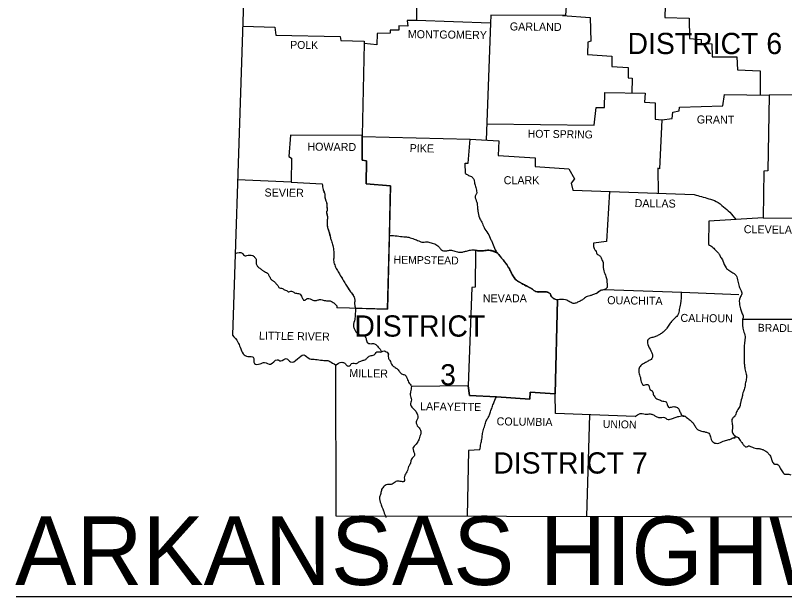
# Model space of a CAD drawing. Extents: x 31699 to 244310, y -8841 to 11474.
# Drawn here: x 76742 to 80783, y 4660 to 7711 of the extents above; entities that cross this region are included whole.
import ezdxf

# ---------------------------------------------------------------- set-up
doc = ezdxf.new("R2010")
doc.units = 0
for name, color, linetype in [('Level 60', 7, 'Continuous'), ('R_Border', 7, 'Continuous'), ('R_Border Prem', 7, 'Continuous'), ('R_Grid', 7, 'Continuous')]:
    doc.layers.add(name, color=color, linetype=linetype)

msp = doc.modelspace()

# ---------------------------------------------------------------- linework, layer by layer
at = {"layer": 'Level 60'}
for p, q in [((78564.4, 7074.5), (78564.4, 7081.3)), ((78564.4, 7074.5), (78564.4, 7074.5)), ((78191.7, 6835.7), (78354.1, 6825.9)), ((78706.9, 6556.2), (78706.9, 6556.2))]:
    msp.add_line(p, q, dxfattribs=at)
for points in [[(78564.4, 7081.3), (78187.8, 7082.3), (78178.9, 6970.8), (78192.6, 6961), (78191.7, 6835.7)], [(78706.9, 6556.2), (78713.2, 6816.2), (78584, 6825.9), (78586, 6947.3), (78564.4, 6951.2), (78564.4, 7074.5)], [(78564.4, 7074.5), (78564.4, 7074.5)], [(78528, 6173.8), (78697.5, 6169.4), (78706.9, 6556.2)], [(78706.9, 6556.2), (78706.9, 6556.2)], [(79159.3, 6478.1), (79157.4, 6283.9), (79139.7, 6282), (79120.2, 5766.3)], [(79268.9, 5707.6), (79445, 5696.9), (79446, 5733.1), (79578, 5724.3), (79590.8, 6217.4)], [(79120.2, 5766.3), (79127, 5715.5), (79268.9, 5707.6)]]:
    msp.add_lwpolyline(points, dxfattribs=at)
for points in [[(78354.1, 6825.9), (78359, 6796.6), (78360.8, 6790.1), (78363.3, 6783.8), (78365.8, 6777.6), (78367.8, 6771.2), (78368.4, 6766.3), (78368.4, 6761.4), (78368.3, 6756.4), (78368.8, 6751.6), (78370.7, 6744.2), (78373.4, 6737), (78376, 6729.7), (78377.6, 6722.2), (78377.6, 6711.5), (78378.1, 6706.1), (78379.1, 6700.7), (78380, 6695.3), (78380.5, 6689.9), (78380, 6687), (78378.6, 6684.1), (78377.2, 6681.2), (78376.6, 6678.2), (78377.4, 6672.4), (78379.2, 6666.6), (78380.8, 6660.7), (78381.5, 6654.7), (78380.5, 6637.1), (78380.5, 6622.4), (78380.6, 6610.2), (78380.9, 6604.1), (78381.5, 6598), (78382.8, 6592.4), (78385, 6587.1), (78387.4, 6581.9), (78389.3, 6576.5), (78393.1, 6560.3), (78397.1, 6544.2), (78402, 6527.5), (78409.9, 6502.1), (78414.7, 6470.8), (78415.7, 6447.3), (78415.4, 6441.9), (78414.6, 6436.5), (78413.9, 6431.2), (78413.8, 6425.8), (78419.6, 6401.3), (78430.4, 6376.9), (78444.1, 6353.4), (78449.5, 6344.8)], [(79274.3, 6464.2), (79262, 6471), (79249.2, 6475.2), (79236.1, 6477.3), (79222.9, 6477.6), (79215.8, 6477.1), (79208.7, 6476.1), (79201.6, 6475.1), (79194.5, 6474.7), (79182.3, 6474.9), (79170.1, 6475.7), (79164.7, 6476.7), (79159.3, 6478.1)], [(78449.5, 6344.8), (78460.7, 6327), (78472.5, 6306.4), (78487.1, 6283.9), (78498.9, 6265.3), (78503.1, 6259.3), (78507.6, 6253.6), (78512.2, 6247.9), (78516.5, 6241.8), (78524.3, 6222.3), (78524.8, 6215.4), (78524.5, 6208.6), (78524.1, 6201.7), (78524.3, 6194.9), (78525.1, 6189.6), (78526.1, 6184.3), (78528, 6173.8)]]:
    msp.add_spline(points, degree=3, dxfattribs=at)
msp.add_open_spline([(79590.8, 6217.4), (79586.2, 6217.6), (79581.6, 6219.2), (79577.1, 6221.3), (79570.3, 6224.4), (79564.8, 6228.3), (79559.5, 6233), (79554.4, 6237.5), (79555.3, 6246.2), (79549.7, 6250.6), (79543.5, 6255.6), (79536.6, 6259.1), (79529.2, 6259.4), (79521.7, 6259.8), (79514.1, 6259.2), (79506.6, 6259.4), (79496.5, 6259.7), (79486.4, 6259.2), (79476.3, 6261.4), (79466.8, 6263.5), (79461.4, 6273.8), (79452.8, 6278), (79446, 6281.4), (79439.1, 6284.4), (79432.3, 6287.8), (79421.5, 6293.3), (79410.7, 6298.8), (79400, 6304.5), (79391.2, 6309.1), (79382.4, 6313.6), (79374.6, 6320.1), (79364.4, 6328.6), (79358.4, 6340.2), (79352.1, 6351.4), (79346.8, 6360.7), (79343.1, 6370.8), (79337.4, 6379.8), (79329.1, 6392.8), (79320.5, 6405.7), (79311, 6418), (79301.3, 6430.4), (79291.4, 6442.7), (79281.6, 6455.1), (79279.2, 6458.2), (79276.8, 6461.2), (79274.3, 6464.2)], degree=3, dxfattribs=at)
at = {"layer": 'R_Border Prem'}
msp.add_line((76746.4, 4659.5), (84198.4, 4659.5), dxfattribs=at)
for points in [[(77768, 10313), (77970.5, 8686.9), (77882.5, 6032.5)], [(78851.1, 8257.4), (78849.2, 7685), (78800.2, 7684), (78804.2, 7654.7), (78757.2, 7655.6), (78756.2, 7634.1), (78710.2, 7634.1), (78711.2, 7618.5), (78642.7, 7616.5), (78641.7, 7556.8), (78575.2, 7562.7), (78564.4, 7081.3), (78187.8, 7082.3), (78178.9, 6970.8), (78192.6, 6961), (78191.7, 6835.7), (77909.6, 6848.1)], [(79960.6, 7826.9), (79640.7, 7836.6), (79631.9, 7710.4), (79240.5, 7712.4), (79238.6, 7670.3)], [(80040.9, 7830.2), (80157.3, 7822.9), (80153.4, 7700.6), (80281.5, 7695.8), (80283.5, 7589.1), (80344.2, 7584.2), (80344.2, 7565.6), (80400.9, 7561.7), (80402.9, 7493.2), (80532, 7493.2), (80535.9, 7425.7), (80655.3, 7419.8), (80654.3, 7292.5)], [(79238.6, 7670.3), (78849.2, 7685)], [(79616.3, 7710.5), (79762, 7699.7), (79765.9, 7576.4), (79749.3, 7570.5), (79747.3, 7505), (79875.5, 7496.2), (79875.5, 7442.3), (79960.6, 7437.5), (79961.6, 7383.6), (79982.2, 7380.7), (79981.1, 7303.4)], [(77936.3, 7654.7), (78105.6, 7648.8), (78109.5, 7607.7), (78448, 7600.8), (78451.9, 7579.3), (78575.2, 7575.4), (78574.2, 7556.8)], [(79238.6, 7670.3), (79215.9, 7056.2)], [(81821.6, 7405.2), (81451.7, 7414.9), (81449.8, 7294.6), (80701.3, 7291.7)], [(79219.1, 7142), (79782.6, 7134.1), (79793.3, 7227.1), (79837.3, 7227.1), (79838.3, 7305.4), (80049.7, 7302.4), (80047.7, 7255.5), (80102.5, 7251.6), (80102.5, 7165.5), (80137.7, 7162.5)], [(80137.7, 7162.5), (80192.5, 7170.3), (80196.4, 7203.6), (80228.7, 7209.5), (80230.7, 7229), (80458.6, 7235.9), (80467.4, 7295.6), (80701.3, 7291.7)], [(80701.3, 7289.7), (80695.4, 6894.4), (80672.9, 6893.5), (80670, 6647.9)], [(80137.7, 7162.5), (80126, 6906.2), (80117.2, 6909.1), (80118.2, 6776)], [(78564.4, 7081.3), (78564.4, 6951.2), (78586, 6947.3), (78584, 6825.9), (78713.2, 6816.2), (78697.5, 6169.4), (78431.4, 6176.3)], [(78564.4, 7074.5), (79130.9, 7061.7)], [(79107.5, 6880.7), (79105.5, 6934.5), (79121.2, 6935.5), (79130.9, 7061.7), (79281.6, 7052), (79277.7, 6974.7), (79472.4, 6963.9), (79473.4, 6916.9), (79649.5, 6906.2), (79679.8, 6853.3), (79661.2, 6829.9), (79670, 6793.7), (80308, 6770.2)], [(78191.7, 6835.7), (78354.1, 6825.9)], [(79862.5, 6786.6), (79847.1, 6523.6), (79779.6, 6515.8)], [(80529.1, 6639.1), (80384.3, 6630.3), (80383.3, 6508)], [(80670, 6647.9), (80527.1, 6639.1)], [(80670, 6647.9), (81018.3, 6645.9)], [(79159.3, 6478.6), (79157.4, 6283.9), (79139.7, 6282), (79120.2, 5766.3)], [(79837.3, 6272.2), (80242.4, 6257.5), (80542.8, 6245.8)], [(79590.8, 6217.4), (79578.1, 5724.3), (79446, 5733.1), (79445, 5696.9), (79268.9, 5707.6)], [(80562.3, 6115.6), (81004.6, 6116.6)], [(78423.6, 5874.9), (78425.5, 5083.4), (82011.4, 5077.5)], [(79268.9, 5707.6), (79127, 5715.5), (79120.2, 5766.3), (78823.7, 5763.4)], [(79997.8, 5604.9), (79580, 5620.5), (79578, 5724.3)], [(79758.2, 5613.9), (79742.6, 5081.2)], [(79182.8, 5430.7), (79122.1, 5426.8), (79115.3, 5082.4)]]:
    msp.add_lwpolyline(points, dxfattribs=at)
for points in [[(79107.5, 6880.7), (79123.1, 6871), (79141.7, 6862.1), (79151.5, 6847.5), (79155.4, 6825), (79162.2, 6800.5), (79164.2, 6775.1), (79158.3, 6761.4), (79166.2, 6730.1), (79169.1, 6708.5), (79172, 6683.1), (79179.9, 6648.9), (79192.6, 6625.4), (79204.3, 6597), (79223.9, 6566.7), (79240.5, 6533.4), (79248.3, 6515.8), (79263, 6479.6), (79281.6, 6455.1), (79311, 6418), (79337.4, 6379.8), (79352.1, 6351.4), (79374.6, 6320.1), (79400, 6304.5), (79432.3, 6287.8), (79452.8, 6278), (79476.3, 6261.4), (79506.6, 6259.4), (79529.2, 6259.4), (79549.7, 6250.6), (79559.5, 6233), (79577.1, 6221.3), (79590.8, 6217.4)], [(78354.1, 6825.9), (78359, 6796.6), (78367.8, 6771.2), (78368.8, 6751.6), (78377.6, 6722.2), (78377.6, 6711.5), (78380.5, 6689.9), (78376.6, 6678.2), (78381.5, 6654.7), (78380.5, 6637.1), (78380.5, 6622.4), (78381.5, 6598), (78389.3, 6576.5), (78397.1, 6544.2), (78402, 6527.5), (78409.9, 6502.1), (78414.7, 6470.8), (78415.7, 6447.3), (78413.8, 6425.8), (78419.6, 6401.3), (78430.4, 6376.9), (78444.1, 6353.4), (78460.7, 6327), (78472.5, 6306.4), (78487.1, 6283.9), (78498.9, 6265.3), (78516.5, 6241.8), (78524.3, 6222.3), (78524.3, 6194.9), (78528.2, 6169.4), (78527.3, 6141.1), (78525.3, 6115.6), (78518.5, 6080.4), (78523.3, 6063.8), (78541.9, 6039.3), (78553.7, 6032.5), (78574.2, 6028.5), (78584, 6014.8), (78589.9, 5994.3), (78610.4, 5987.5), (78632.9, 5985.5), (78643.7, 5973.8), (78658.4, 5958.1), (78666.2, 5944.4)], [(80308, 6770.2), (80384.3, 6748.7), (80423.4, 6734), (80462.6, 6705.6), (80494.8, 6677.2), (80527.1, 6639.1)], [(78706.9, 6556.2), (78748.4, 6553), (78782.6, 6549.1), (78809, 6546.1), (78836.4, 6536.3), (78860.9, 6527.5), (78876.6, 6520.7), (78903, 6522.6), (78925.5, 6517.7), (78950.9, 6508.9), (78969.5, 6492.3), (78981.2, 6479.6), (79003.7, 6474.7), (79022.3, 6477.6), (79044.8, 6475.7), (79070.3, 6467.8), (79090.8, 6468.8), (79107.5, 6472.7), (79127, 6477.6), (79151.5, 6479.6), (79170.1, 6475.7), (79194.5, 6474.7), (79222.9, 6477.6), (79276.2, 6462.8)], [(79779.6, 6515.8), (79779.6, 6497.2), (79786.5, 6479.6), (79793.3, 6471.8), (79796.3, 6459), (79805.1, 6453.2), (79817.8, 6441.4), (79824.6, 6424.8), (79829.5, 6414), (79829.5, 6400.3), (79830.5, 6386.6), (79832.5, 6370), (79844.2, 6340.7), (79847.1, 6328.9), (79849.1, 6319.1), (79850.1, 6302.5), (79850.1, 6282.9), (79837.3, 6272.2)], [(80383.3, 6508), (80405.8, 6493.3), (80424.4, 6473.7), (80438.1, 6459), (80446.9, 6442.4), (80458.6, 6422.8), (80475.3, 6385.7), (80489.9, 6372.9), (80510.5, 6360.2), (80523.2, 6351.4), (80535.9, 6323), (80541.8, 6294.7), (80552.6, 6269.2), (80557.5, 6249.7), (80548.7, 6230.1), (80546.7, 6191), (80552.6, 6164.5), (80560.4, 6145), (80565.3, 6122.5), (80562.3, 6115.6)], [(77896.4, 6460.3), (77934.3, 6462), (77949, 6449.3), (77957.8, 6450.2), (77973.5, 6452.2), (77988.2, 6451.2), (77998.9, 6442.4), (78007.7, 6426.8), (78006.7, 6412.1), (78007.7, 6406.2), (78014.6, 6393.5), (78026.3, 6383.7), (78039, 6373.9), (78050.8, 6366.1), (78070.3, 6353.4), (78072.3, 6349.5), (78080.1, 6333.8), (78089.9, 6321.1), (78101.7, 6313.3), (78114.4, 6299.6), (78120.2, 6293.7), (78130, 6280), (78140.8, 6279), (78155.5, 6270.2), (78166.2, 6267.3), (78178, 6259.4), (78189.7, 6263.4), (78204.4, 6257.5), (78224, 6251.6), (78234.7, 6249.7), (78247.4, 6231.1), (78260.2, 6215.4), (78275.8, 6224.2), (78305.2, 6215.4), (78323.8, 6214.4), (78340.4, 6219.3), (78353.1, 6218.4), (78376.6, 6212.5), (78391.3, 6212.5), (78406.9, 6206.6), (78421.6, 6194.9), (78431.4, 6182.2), (78431.4, 6176.3)], [(79818.8, 6268.3), (79793.3, 6251.6), (79773.8, 6243.8), (79759.1, 6238.9), (79745.4, 6235), (79727.8, 6223.2), (79714.1, 6213.5), (79695.5, 6204.7), (79677.9, 6198.8), (79656.3, 6205.6), (79644.6, 6212.5), (79631.9, 6217.4), (79590.8, 6217.4)], [(79793.3, 6251.6), (79818.8, 6268.3), (79837.3, 6272.2)], [(80239, 6257.8), (80236.5, 6196.8), (80229.7, 6166.5), (80222.8, 6139.1), (80208.2, 6123.5), (80192.5, 6107.8), (80177.8, 6090.2), (80165.1, 6068.7), (80152.4, 6055), (80135.8, 6041.3), (80119.1, 6031.5), (80100.5, 6022.7), (80080, 6017.8), (80065.3, 6007), (80064.3, 5983.5), (80081, 5950.3), (80086.8, 5934.6), (80088.8, 5916), (80082, 5905.3), (80066.3, 5896.5), (80047.7, 5885.7), (80031.1, 5875.9), (80019.3, 5859.3), (80017.4, 5836.8), (80025.2, 5810.4), (80028.1, 5794.7), (80040.9, 5770.2), (80050.6, 5771.2), (80068.3, 5770.2), (80070.2, 5765.4), (80071.2, 5760.5), (80075.1, 5747.7), (80089.8, 5737), (80091.7, 5727.2), (80100.5, 5708.6), (80115.2, 5695.9), (80126, 5692), (80148.5, 5685.1), (80160.2, 5682.2), (80172.9, 5653.8), (80188.6, 5654.8), (80200.3, 5656.8), (80219.9, 5651.9), (80228.7, 5640.1), (80237.5, 5620.5), (80249.3, 5606.9), (80257.1, 5606.9)], [(80562.3, 6115.6), (80566.3, 6055), (80575.1, 6025.6), (80572.1, 5994.3), (80571.2, 5964), (80571.2, 5936.6), (80571.2, 5910.2), (80571.2, 5882.8), (80573.1, 5863.2), (80580, 5834.8), (80582.9, 5808.4), (80577, 5783), (80574.1, 5759.5), (80566.3, 5736), (80559.4, 5709.6), (80551.6, 5675.3), (80544.7, 5652.8), (80531, 5629.4), (80522.2, 5607.8), (80508.5, 5594.1), (80506.6, 5570.7), (80509.5, 5549.1), (80507.6, 5529.6), (80514.4, 5511), (80532, 5498.2)], [(77882.5, 6032.5), (77910.9, 5995.3), (77922.6, 5968.9), (77939.2, 5934.6), (77963.7, 5920.9), (77992.1, 5916), (77997.9, 5882.8), (78027.3, 5881.8), (78050.8, 5888.6), (78083.1, 5879.8), (78117.3, 5903.3), (78136.9, 5897.4), (78165.3, 5909.2), (78186.8, 5891.6), (78224, 5907.2), (78257.2, 5928.7), (78288.5, 5908.2), (78318.9, 5905.3), (78355.1, 5900.4), (78383.4, 5898.4), (78408.9, 5885.7), (78427.5, 5873), (78423.6, 5874.9)], [(78423.6, 5874.9), (78457.8, 5889.6), (78472.5, 5884.7), (78485.2, 5872), (78499.9, 5872), (78507.7, 5883.7), (78522.4, 5884.7), (78534.1, 5883.7), (78546.8, 5891.6), (78557.6, 5896.5), (78572.3, 5901.4), (78583, 5905.3), (78592.8, 5916), (78610.4, 5924.8), (78631, 5931.7), (78636.8, 5941.5), (78646.6, 5945.4), (78666.2, 5944.4), (78678.9, 5950.3), (78689.7, 5945.4), (78699.5, 5938.5), (78701.4, 5913.1), (78709.2, 5899.4), (78721, 5874.9), (78737.6, 5862.2), (78753.3, 5849.5), (78759.1, 5841.7), (78775.8, 5827), (78790.5, 5822.1), (78797.3, 5811.3), (78808.1, 5785.9), (78823.7, 5763.4)], [(78823.7, 5763.4), (78817.8, 5735), (78816.9, 5712.5), (78821.8, 5686.1), (78816.9, 5673.4), (78824.7, 5654.8), (78839.4, 5640.1), (78850.1, 5624.5), (78857, 5602), (78848.2, 5576.5), (78858, 5550.1), (78866.8, 5540.3), (78871.7, 5524.7), (78864.8, 5494.3), (78856, 5471.8), (78836.4, 5449.3), (78830.6, 5438.6), (78833.5, 5423.9), (78838.4, 5400.4), (78833.5, 5393.6), (78820.8, 5376.9), (78816.9, 5358.3), (78808.1, 5342.7), (78798.3, 5314.3), (78785.6, 5290.8), (78783.6, 5264.4), (78764, 5264.4), (78741.5, 5264.4), (78721, 5249.7), (78702.4, 5248.8), (78679.9, 5239.9), (78666.2, 5221.4), (78661.3, 5200.8), (78655.4, 5181.2), (78661.3, 5148), (78670.1, 5124.5), (78677, 5105.9), (78688.7, 5075.6)], [(79182.8, 5430.7), (79187.7, 5462), (79192.6, 5486.5), (79195.5, 5510), (79201.4, 5536.4), (79210.2, 5564.8), (79218, 5588.3), (79228.8, 5604.9), (79235.6, 5624.5), (79244.4, 5647.9), (79253.2, 5672.4), (79268.9, 5707.6)], [(79997.8, 5604.9), (80013.5, 5615.7), (80028.1, 5621.5), (80042.8, 5618.6), (80058.5, 5616.6), (80072.2, 5618.6), (80089.8, 5615.7), (80104.5, 5606.9), (80121.1, 5600), (80137.7, 5600), (80152.4, 5600), (80165.1, 5591.2), (80188.6, 5592.2), (80208.2, 5600), (80227.7, 5605.9), (80254.1, 5608.8), (80277.6, 5592.2), (80294.3, 5578.5), (80308, 5562.8), (80317.7, 5545.2), (80328.5, 5535.4), (80346.1, 5528.6), (80359.8, 5525.6), (80376.5, 5520.8), (80385.3, 5516.8), (80393.1, 5498.2), (80405.8, 5472.8), (80430.3, 5464), (80460.6, 5475.7), (80485.1, 5482.6), (80502.7, 5488.5), (80513.4, 5492.4), (80523.2, 5493.4), (80520.3, 5495.3), (80532, 5498.2), (80542.8, 5490.4), (80549.6, 5479.7), (80561.4, 5464), (80572.1, 5450.3), (80582.9, 5445.4), (80593.7, 5451.3), (80608.3, 5446.4), (80621.1, 5441.5), (80635.7, 5437.6), (80648.4, 5436.6), (80665.1, 5432.7), (80677.8, 5425.8), (80689.5, 5419), (80701.3, 5406.3), (80713, 5386.7), (80716.9, 5371.1), (80730.6, 5355.4), (80743.4, 5355.4), (80761.9, 5330), (80768.8, 5320.2), (80783.5, 5302.6), (80794.2, 5302.6), (80814.8, 5298.7)]]:
    msp.add_spline(points, degree=3, dxfattribs=at)

# ---------------------------------------------------------------- texts
at = {"layer": 'R_Border'}
for s, height, rotation, p in [('GARLAND', 42.07, 359.3658, (79339.3, 7632.2)), ('MONTGOMERY', 42.07, 359.2944, (78803.2, 7592)), ('POLK', 41.08, 359.2152, (78185.8, 7536.3)), ('GRANT', 42.07, 359.4032, (80321.7, 7143.9)), ('HOT SPRING', 41.09, 359.2216, (79433.3, 7069.6)), ('HOWARD', 42.07, 359.5145, (78275.8, 7001.1)), ('PIKE', 42.06, 359.0452, (78813, 6993.3)), ('SEVIER', 42.07, 359.4271, (78050.8, 6760.4)), ('DALLAS', 42.06, 359.2462, (79994.9, 6704.6)), ('CLEVELAND', 42.07, 359.3377, (80568.2, 6567.6)), ('HEMPSTEAD', 41.08, 359.1885, (78728.8, 6408.2)), ('OUACHITA', 42.07, 359.2043, (79851, 6194.9)), ('CALHOUN', 42.07, 359.3634, (80235.6, 6101.9)), ('BRADLEY', 41.08, 359.1449, (80641.6, 6051)), ('LITTLE RIVER', 42.073, 359.1697, (78021.4, 6009)), ('MILLER', 42.06, 359.1319, (78496, 5812.3)), ('LAFAYETTE', 42.06, 359.1839, (78867.7, 5638.2)), ('COLUMBIA', 42.06, 359.2125, (79269.9, 5558.9)), ('UNION', 41.09, 358.9584, (79827.6, 5545.2))]:
    msp.add_text(s, height=height, rotation=rotation, dxfattribs=at).set_placement(p)
for s, height, p in [('CLARK', 42.07, (79307.2, 6824.7)), ('NEVADA', 42.07, (79197.5, 6204.7)), ('ARKANSAS HIGHWAY DISTRICT 3 & 4', 360, (76741.3, 4720.5))]:
    msp.add_text(s, height=height, dxfattribs=at).set_placement(p)
at = {"layer": 'R_Grid'}
for s, height, p in [('DISTRICT 6', 111.54, (79957.7, 7507.9)), ('DISTRICT', 111.54, (78522.9, 6024.5)), ('3', 110.6, (78973.9, 5769.2)), ('DISTRICT 7', 111.54, (79252.3, 5305.5))]:
    msp.add_text(s, height=height, dxfattribs=at).set_placement(p)

doc.saveas('drawing.dxf')
